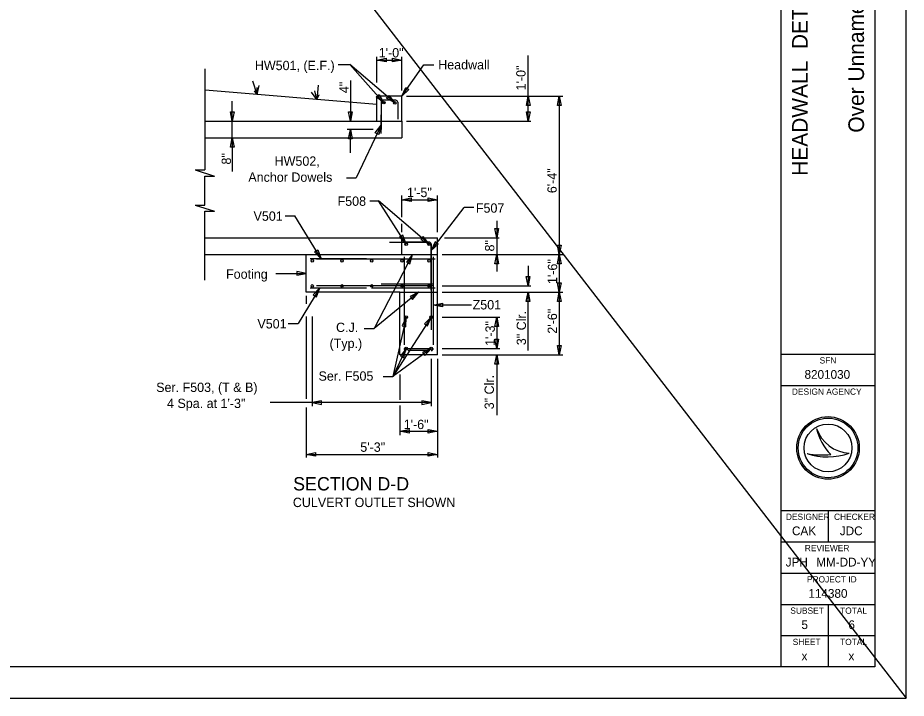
# Model space of a CAD drawing. Extents: x -1609 to 1184, y -412 to 394.
# Drawn here: x -1077.4 to -1041.89, y -153.84 to -126.66 of the extents above; entities that cross this region are included whole.
import ezdxf

# ---------------------------------------------------------------- set-up
doc = ezdxf.new("R2010")
doc.units = 0
for name, color, linetype in [('SH_Border', 7, 'Continuous'), ('SH_Cut_Line', 7, 'Continuous'), ('SH_Data', 7, 'Continuous'), ('ST_Details', 7, 'Continuous'), ('ST_Text', 7, 'Continuous'), ('XS_P_Finished_Grade', 7, 'Continuous')]:
    doc.layers.add(name, color=color, linetype=linetype)

msp = doc.modelspace()

# ---------------------------------------------------------------- linework, layer by layer
at = {"layer": 'SH_Border'}
for p, q in [((-1046.891, -152.594), (-1046.891, -100.094)), ((-1046.891, -140.094), (-1043.141, -140.094)), ((-1046.891, -141.344), (-1043.141, -141.344)), ((-1046.891, -146.344), (-1043.141, -146.344)), ((-1045.016, -146.344), (-1045.016, -147.594)), ((-1046.891, -147.594), (-1043.141, -147.594)), ((-1046.891, -148.844), (-1043.141, -148.844)), ((-1046.891, -150.094), (-1043.141, -150.094)), ((-1045.016, -150.094), (-1045.016, -151.344)), ((-1046.891, -151.344), (-1043.141, -151.344)), ((-1045.016, -151.344), (-1045.016, -152.594))]:
    msp.add_line(p, q, dxfattribs=at)
msp.add_lwpolyline([(-1123.141, -100.094), (-1043.141, -100.094), (-1043.141, -152.594), (-1123.141, -152.594)], close=True, dxfattribs=at)
at = {"layer": 'SH_Cut_Line'}
msp.add_lwpolyline([(-1126.891, -153.844), (-1041.891, -153.844), (-1041.891, -98.844), (-1126.891, -98.844)], close=True, dxfattribs=at)
at = {"layer": 'SH_Data'}
for p, q in [((-1045.472, -143.07), (-1045.472, -143.07)), ((-1045.848, -144.07), (-1045.848, -144.07)), ((-1045.016, -143.844), (-1045.016, -143.844)), ((-1044.173, -144.048), (-1044.173, -144.048))]:
    msp.add_line(p, q, dxfattribs=at)
for radius in [1.25, 1.192, 1.192, 0.956]:
    msp.add_circle((-1045.016, -143.844), radius, dxfattribs=at)
for centre, radius, start, end in [((-1044.101, -142.6), 1.45, 198.9257, 198.9319), ((-1043.524, -142.669), 1.989, 191.6379, 191.6421), ((-1044.101, -142.6), 1.45, 198.9319, 267.1657), ((-1043.524, -142.669), 1.989, 191.6421, 226.0947), ((-1045.042, -141.669), 2.533, 251.4576, 290.0832), ((-1045.271, -140.958), 3.165, 259.4964, 259.4995), ((-1045.042, -141.669), 2.533, 251.4527, 251.4576), ((-1045.271, -140.958), 3.165, 259.4995, 276.6672)]:
    msp.add_arc(centre, radius, start, end, dxfattribs=at)
at = {"layer": 'ST_Details'}
for p, q in [((-1069.913, -132.736), (-1069.913, -128.702)), ((-1067.829, -129.72), (-1068.001, -129.183)), ((-1067.829, -129.72), (-1067.941, -129.576)), ((-1067.84, -129.439), (-1067.829, -129.72)), ((-1067.829, -129.72), (-1067.745, -129.362)), ((-1065.438, -129.919), (-1065.518, -129.573)), ((-1065.395, -129.35), (-1065.438, -129.919)), ((-1065.438, -129.919), (-1065.659, -129.634)), ((-1065.438, -129.919), (-1065.347, -129.725)), ((-1063.042, -130.785), (-1063.042, -129.786)), ((-1062.042, -129.786), (-1063.042, -129.786)), ((-1062.042, -130.785), (-1062.042, -129.786)), ((-1062.876, -130.032), (-1062.876, -131.119)), ((-1062.289, -129.952), (-1062.796, -129.952)), ((-1062.209, -130.032), (-1062.209, -130.702)), ((-1062.876, -131.285), (-1062.876, -130.532)), ((-1069.913, -130.785), (-1062.042, -130.785)), ((-1062.042, -130.785), (-1062.042, -130.789)), ((-1062.042, -130.785), (-1062.042, -131.452)), ((-1069.913, -131.452), (-1062.042, -131.452)), ((-1070.305, -132.736), (-1069.531, -132.982)), ((-1070.305, -132.736), (-1069.918, -132.736)), ((-1069.918, -134.14), (-1069.918, -132.982)), ((-1069.918, -132.982), (-1069.531, -132.982)), ((-1070.309, -134.14), (-1069.536, -134.385)), ((-1070.309, -134.14), (-1069.922, -134.14)), ((-1069.922, -134.385), (-1069.536, -134.385)), ((-1069.918, -137.144), (-1069.918, -134.385)), ((-1069.913, -135.452), (-1062.042, -135.452)), ((-1062.543, -135.619), (-1061.024, -135.619)), ((-1062.042, -136.119), (-1062.042, -135.452)), ((-1062.042, -135.452), (-1060.626, -135.452)), ((-1060.958, -135.619), (-1061.959, -135.619)), ((-1060.626, -136.452), (-1060.626, -135.452)), ((-1060.875, -135.699), (-1060.875, -139.122)), ((-1060.875, -137.536), (-1060.875, -135.702)), ((-1069.913, -136.119), (-1062.042, -136.119)), ((-1065.876, -137.619), (-1065.876, -136.119)), ((-1065.876, -136.119), (-1062.042, -136.119)), ((-1063.459, -136.286), (-1065.709, -136.286)), ((-1060.792, -136.298), (-1065.46, -136.298)), ((-1063.259, -136.286), (-1060.709, -136.286)), ((-1062.042, -136.119), (-1060.626, -136.119)), ((-1061.959, -136.287), (-1061.959, -138.789)), ((-1060.626, -140.119), (-1060.626, -136.119)), ((-1060.792, -137.373), (-1065.46, -137.373)), ((-1062.878, -137.286), (-1060.792, -137.286)), ((-1062.126, -137.619), (-1065.876, -137.619)), ((-1065.709, -137.452), (-1063.459, -137.452)), ((-1062.126, -140.119), (-1062.126, -137.619)), ((-1062.126, -137.619), (-1060.626, -137.619)), ((-1061.879, -139.869), (-1060.941, -139.869)), ((-1060.626, -140.119), (-1062.126, -140.119))]:
    msp.add_line(p, q, dxfattribs=at)
for points in [[(-1060.792, -136.298), (-1062.792, -136.298)], [(-1061.959, -136.202), (-1061.959, -138.537)], [(-1060.792, -136.202), (-1060.792, -139.723)], [(-1063.259, -137.452), (-1060.709, -137.452)], [(-1061.959, -138.406), (-1061.959, -139.723)], [(-1060.941, -139.952), (-1061.812, -139.952)]]:
    msp.add_lwpolyline(points, dxfattribs=at)
for centre in [(-1062.767, -130.051), (-1062.326, -130.058), (-1061.876, -135.702), (-1060.958, -135.702), (-1065.626, -136.369), (-1064.438, -136.369), (-1063.251, -136.369), (-1062.042, -136.369), (-1060.958, -136.369), (-1065.626, -137.369), (-1064.438, -137.369), (-1063.251, -137.369), (-1062.042, -137.369), (-1060.958, -137.369), (-1061.876, -138.619), (-1060.876, -138.619), (-1061.876, -139.869), (-1060.876, -139.869)]:
    msp.add_circle(centre, 0.0502, dxfattribs=at)
for centre, radius, start, end in [((-1062.796, -130.032), 0.08, 90, 180), ((-1062.289, -130.032), 0.08, 0, 90), ((-1060.958, -135.702), 0.0833, 0, 90), ((-1061.879, -139.872), 0.08, 180, 270), ((-1060.872, -139.872), 0.08, 270, 0)]:
    msp.add_arc(centre, radius, start, end, dxfattribs=at)
at = {"layer": 'ST_Text'}
for p, q in [((-1056.997, -129.793), (-1056.997, -128.164)), ((-1064.589, -128.517), (-1064.124, -128.517)), ((-1062.326, -130.058), (-1064.124, -128.517)), ((-1062.767, -130.051), (-1064.124, -128.517)), ((-1063.042, -129.246), (-1063.042, -128.214)), ((-1063.042, -128.345), (-1062.042, -128.345)), ((-1062.042, -129.558), (-1062.042, -128.214)), ((-1062.042, -129.786), (-1061.163, -128.532)), ((-1061.163, -128.532), (-1060.763, -128.532)), ((-1064.101, -129.159), (-1064.101, -130.785)), ((-1061.856, -129.786), (-1055.611, -129.786)), ((-1056.997, -130.785), (-1056.997, -129.786)), ((-1055.756, -129.786), (-1055.756, -136.119)), ((-1068.822, -130.785), (-1068.822, -129.993)), ((-1068.822, -131.452), (-1068.822, -130.785)), ((-1062.876, -130.952), (-1063.875, -133.053)), ((-1061.856, -130.785), (-1056.893, -130.785)), ((-1063.198, -131.119), (-1064.238, -131.119)), ((-1064.101, -132.049), (-1064.101, -131.119)), ((-1068.822, -131.452), (-1068.822, -132.804)), ((-1064.262, -133.053), (-1063.875, -133.053)), ((-1062.042, -134.621), (-1062.042, -133.761)), ((-1060.626, -135.229), (-1060.626, -133.761)), ((-1063.32, -133.964), (-1062.976, -133.964)), ((-1061.876, -135.702), (-1062.976, -133.964)), ((-1060.958, -135.702), (-1062.976, -133.964)), ((-1062.042, -133.928), (-1060.626, -133.928)), ((-1060.875, -135.954), (-1059.553, -134.243)), ((-1059.169, -134.243), (-1059.553, -134.243)), ((-1066.708, -134.57), (-1066.324, -134.57)), ((-1065.272, -136.286), (-1066.324, -134.57)), ((-1062.042, -135.229), (-1062.042, -134.89)), ((-1058.255, -134.768), (-1058.255, -135.452)), ((-1060.336, -135.452), (-1058.158, -135.452)), ((-1058.255, -135.445), (-1058.255, -136.119)), ((-1061.624, -136.119), (-1063.157, -139.068)), ((-1060.44, -136.119), (-1055.611, -136.119)), ((-1058.255, -136.119), (-1058.255, -136.793)), ((-1055.756, -136.119), (-1055.756, -137.619)), ((-1057.005, -136.572), (-1057.005, -137.369)), ((-1067.089, -136.869), (-1065.876, -136.869)), ((-1060.44, -137.369), (-1056.893, -137.369)), ((-1065.327, -137.452), (-1066.194, -138.865)), ((-1061.376, -137.619), (-1063.157, -139.068)), ((-1060.44, -137.619), (-1055.611, -137.619)), ((-1057.005, -139.952), (-1057.005, -137.619)), ((-1055.756, -137.619), (-1055.756, -138.362)), ((-1065.876, -137.762), (-1065.876, -138.083)), ((-1059.267, -138.135), (-1060.792, -138.135)), ((-1055.758, -138.362), (-1055.758, -140.119)), ((-1065.876, -138.595), (-1065.876, -141.882)), ((-1065.626, -138.595), (-1065.626, -142.18)), ((-1060.876, -138.619), (-1062.402, -140.994)), ((-1061.876, -138.619), (-1062.402, -140.994)), ((-1060.44, -138.619), (-1058.127, -138.619)), ((-1058.255, -138.619), (-1058.255, -139.869)), ((-1066.585, -138.865), (-1066.194, -138.865)), ((-1063.548, -139.068), (-1063.157, -139.068)), ((-1060.876, -139.869), (-1062.402, -140.994)), ((-1061.876, -139.869), (-1062.402, -140.994)), ((-1060.44, -139.869), (-1058.127, -139.869)), ((-1060.44, -140.119), (-1055.611, -140.119)), ((-1058.255, -140.119), (-1058.255, -142.536)), ((-1060.876, -140.279), (-1060.876, -142.18)), ((-1060.626, -140.279), (-1060.626, -144.229)), ((-1062.126, -140.913), (-1062.126, -141.924)), ((-1062.79, -140.994), (-1062.402, -140.994)), ((-1065.626, -142.034), (-1067.311, -142.034)), ((-1065.876, -142.232), (-1065.876, -144.229)), ((-1060.876, -142.034), (-1065.626, -142.034)), ((-1062.126, -142.146), (-1062.126, -143.328)), ((-1062.126, -143.178), (-1060.626, -143.178)), ((-1065.876, -144.103), (-1060.626, -144.103))]:
    msp.add_line(p, q, dxfattribs=at)
for points in [[(-1062.669, -128.42), (-1063.042, -128.345), (-1062.669, -128.27)], [(-1062.416, -128.27), (-1062.042, -128.345), (-1062.416, -128.42)], [(-1061.767, -129.523), (-1062.042, -129.786), (-1061.889, -129.437)], [(-1062.959, -129.722), (-1062.767, -130.051), (-1063.071, -129.82)], [(-1062.561, -129.758), (-1062.326, -130.058), (-1062.658, -129.872)], [(-1057.072, -130.166), (-1056.997, -129.793), (-1056.923, -130.166)], [(-1055.831, -130.159), (-1055.756, -129.786), (-1055.682, -130.159)], [(-1068.747, -130.412), (-1068.822, -130.785), (-1068.896, -130.412)], [(-1064.026, -130.412), (-1064.101, -130.785), (-1064.176, -130.412)], [(-1056.923, -130.412), (-1056.997, -130.785), (-1057.072, -130.412)], [(-1063.107, -131.254), (-1062.876, -130.952), (-1062.973, -131.32)], [(-1064.176, -131.492), (-1064.101, -131.119), (-1064.026, -131.492)], [(-1068.896, -131.826), (-1068.822, -131.452), (-1068.747, -131.826)], [(-1061.669, -134.002), (-1062.042, -133.928), (-1061.669, -133.853)], [(-1060.999, -133.853), (-1060.626, -133.928), (-1060.999, -134.002)], [(-1058.18, -135.079), (-1058.255, -135.452), (-1058.329, -135.079)], [(-1062.138, -135.426), (-1061.876, -135.702), (-1062.012, -135.347)], [(-1061.29, -135.515), (-1060.958, -135.702), (-1061.192, -135.402)], [(-1060.71, -135.611), (-1060.875, -135.954), (-1060.591, -135.7)], [(-1065.404, -135.928), (-1065.272, -136.286), (-1065.531, -136.006)], [(-1055.682, -135.746), (-1055.756, -136.119), (-1055.831, -135.746)], [(-1061.728, -136.485), (-1061.624, -136.119), (-1061.861, -136.417)], [(-1058.329, -136.492), (-1058.255, -136.119), (-1058.18, -136.492)], [(-1055.831, -136.492), (-1055.756, -136.119), (-1055.682, -136.492)], [(-1066.249, -136.944), (-1065.876, -136.869), (-1066.249, -136.794)], [(-1056.93, -136.996), (-1057.005, -137.369), (-1057.079, -136.996)], [(-1055.682, -137.246), (-1055.756, -137.619), (-1055.831, -137.246)], [(-1065.459, -137.81), (-1065.327, -137.452), (-1065.586, -137.731)], [(-1061.617, -137.913), (-1061.376, -137.619), (-1061.712, -137.798)], [(-1057.079, -137.992), (-1057.005, -137.619), (-1056.93, -137.992)], [(-1055.831, -137.992), (-1055.756, -137.619), (-1055.682, -137.992)], [(-1060.419, -138.21), (-1060.792, -138.135), (-1060.419, -138.061)], [(-1061.885, -139), (-1061.876, -138.619), (-1062.03, -138.967)], [(-1061.022, -138.971), (-1060.876, -138.619), (-1061.146, -138.887)], [(-1058.329, -138.992), (-1058.255, -138.619), (-1058.18, -138.992)], [(-1058.18, -139.496), (-1058.255, -139.869), (-1058.329, -139.496)], [(-1061.964, -140.239), (-1061.876, -139.869), (-1062.1, -140.177)], [(-1061.131, -140.151), (-1060.876, -139.869), (-1061.22, -140.032)], [(-1055.683, -139.746), (-1055.758, -140.119), (-1055.833, -139.746)], [(-1058.329, -140.492), (-1058.255, -140.119), (-1058.18, -140.492)], [(-1065.252, -141.959), (-1065.626, -142.034), (-1065.252, -142.109)], [(-1061.249, -142.109), (-1060.876, -142.034), (-1061.249, -141.959)], [(-1061.752, -143.253), (-1062.126, -143.178), (-1061.752, -143.104)], [(-1060.999, -143.104), (-1060.626, -143.178), (-1060.999, -143.253)], [(-1065.502, -144.177), (-1065.876, -144.103), (-1065.502, -144.028)], [(-1060.999, -144.028), (-1060.626, -144.103), (-1060.999, -144.177)]]:
    msp.add_lwpolyline(points, close=True, dxfattribs=at)
at = {"layer": 'XS_P_Finished_Grade'}
for p, q in [((-1126.891, -43.844), (-1041.891, -153.844)), ((-1063.042, -130.119), (-1069.913, -129.546))]:
    msp.add_line(p, q, dxfattribs=at)

# ---------------------------------------------------------------- texts
at = {"layer": 'SH_Data'}
for s, p in [('HEADWALL  DETAILS  FOR  CULVERT  OUTLET', (-1045.828, -132.972)), ('Over Unnamed Tributary of Brushy Creek', (-1043.578, -131.247))]:
    msp.add_text(s, height=0.625, rotation=90, dxfattribs=at).set_placement(p)
for s, height, p in [('SFN', 0.25, (-1045.351, -140.469)), ('8201030', 0.35, (-1045.955, -141.081)), ('DESIGN AGENCY', 0.25, (-1046.461, -141.719)), ('DESIGNER', 0.25, (-1046.699, -146.719)), ('CHECKER', 0.25, (-1044.776, -146.719)), ('CAK', 0.35, (-1046.456, -147.331)), ('JDC', 0.35, (-1044.544, -147.331)), ('REVIEWER', 0.25, (-1045.945, -147.969)), ('JPH', 0.35, (-1046.708, -148.581)), ('MM-DD-YY', 0.35, (-1045.487, -148.581)), ('PROJECT ID', 0.25, (-1045.859, -149.219)), ('114380', 0.35, (-1045.801, -149.831)), ('SUBSET', 0.25, (-1046.523, -150.469)), ('TOTAL', 0.25, (-1044.534, -150.469)), ('5', 0.35, (-1046.079, -151.081)), ('6', 0.35, (-1044.203, -151.081)), ('SHEET', 0.25, (-1046.428, -151.719)), ('TOTAL', 0.25, (-1044.534, -151.719)), ('x', 0.35, (-1046.074, -152.331)), ('x', 0.35, (-1044.199, -152.331))]:
    msp.add_text(s, height=height, dxfattribs=at).set_placement(p)
at = {"layer": 'ST_Text'}
for s, height, p in [('1\'-0"', 0.3733, (-1062.972, -128.241)), ('HW501, (E.F.)', 0.37335, (-1067.922, -128.749)), ('Headwall', 0.3733, (-1060.594, -128.719)), ('HW502,', 0.3733, (-1067.131, -132.57)), ('Anchor Dowels', 0.37335, (-1068.182, -133.21)), ('1\'-5"', 0.3733, (-1061.844, -133.822)), ('F508', 0.3733, (-1064.616, -134.17)), ('F507', 0.3733, (-1059.088, -134.445)), ('V501', 0.3733, (-1067.973, -134.768)), ('Footing', 0.3733, (-1069.072, -137.084)), ('Z501', 0.3733, (-1059.219, -138.31)), ('V501', 0.3733, (-1067.819, -139.07)), ('C.J.', 0.3733, (-1064.677, -139.212)), ('(Typ.)', 0.3733, (-1064.936, -139.852)), ('Ser. F505', 0.3733, (-1065.376, -141.158)), ('Ser. F503, (T & B)', 0.37335, (-1071.864, -141.608)), ('4 Spa. at 1\'-3"', 0.37335, (-1071.43, -142.248)), ('1\'-6"', 0.3733, (-1061.973, -143.09)), ('5\'-3"', 0.3733, (-1063.709, -143.998)), ('SECTION D-D', 0.53335, (-1066.392, -145.543)), ('CULVERT OUTLET SHOWN', 0.37335, (-1066.403, -146.206))]:
    msp.add_text(s, height=height, dxfattribs=at).set_placement(p)
for s, p in [('1\'-0"', (-1057.103, -129.559)), ('4"', (-1064.172, -129.667)), ('8"', (-1068.875, -132.521)), ('6\'-4"', (-1055.859, -133.664)), ('8"', (-1058.35, -135.994)), ('1\'-6"', (-1055.84, -137.296)), ('3" Clr.', (-1057.086, -139.739)), ('2\'-6"', (-1055.847, -139.278)), ('1\'-3"', (-1058.333, -139.769)), ('3" Clr.', (-1058.368, -142.3))]:
    msp.add_text(s, height=0.3733, rotation=90, dxfattribs=at).set_placement(p)

doc.saveas('drawing.dxf')
